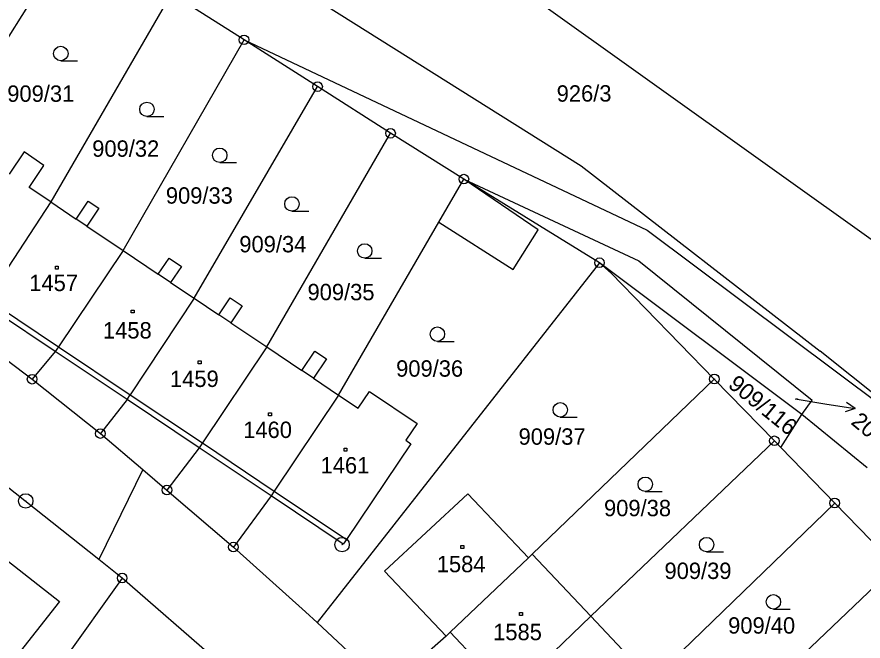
# Model space of a CAD drawing. Extents: x -795483 to -789093, y -1112258 to -1108741.
# Drawn here: x -791186.7 to -791098.9, y -1109421.3 to -1109356.5 of the extents above; entities that cross this region are included whole.
import ezdxf

# ---------------------------------------------------------------- set-up
doc = ezdxf.new("R2010")
doc.units = 0
for name, color, linetype in [('Komunikace', 7, 'Continuous'), ('Vrstva 1', 7, 'Continuous'), ('Vrstva 14', 7, 'Continuous'), ('Vrstva 15', 7, 'Continuous'), ('Vrstva 16', 7, 'Continuous'), ('Vrstva 2', 7, 'Continuous'), ('Vrstva 23', 7, 'Continuous'), ('Vrstva 25', 7, 'Continuous'), ('Vrstva 28', 7, 'Continuous')]:
    doc.layers.add(name, color=color, linetype=linetype)

msp = doc.modelspace()

# ---------------------------------------------------------------- linework, layer by layer
at = {"layer": 'Komunikace'}
msp.add_line((-791105.99, -1109396.17), (-791102.71, -1109396.7), dxfattribs=at)
at = {"layer": 'Vrstva 1'}
for p, q in [((-791088.05, -1109386.81), (-791152.14, -1109341.01)), ((-791177.2, -1109341.16), (-791128.18, -1109371.99)), ((-791180.78, -1109347.68), (-791202.06, -1109381.61)), ((-791170.71, -1109354.12), (-791183.21, -1109375.73)), ((-791163.17, -1109358.91), (-791170.71, -1109354.12)), ((-791175.72, -1109380.76), (-791163.17, -1109358.91)), ((-791155.54, -1109363.76), (-791163.17, -1109358.91)), ((-791163.17, -1109358.91), (-791121.35, -1109378.65)), ((-791168.34, -1109385.71), (-791155.54, -1109363.76)), ((-791147.97, -1109368.6), (-791155.54, -1109363.76)), ((-791160.81, -1109390.77), (-791147.97, -1109368.6)), ((-791140.36, -1109373.36), (-791147.97, -1109368.6)), ((-791185.98, -1109370.54), (-791187.53, -1109372.83)), ((-791183.93, -1109371.95), (-791185.98, -1109370.54)), ((-791185.46, -1109374.22), (-791183.93, -1109371.95)), ((-791128.18, -1109371.99), (-791103.4, -1109391.2)), ((-791142.96, -1109377.84), (-791140.36, -1109373.36)), ((-791126.29, -1109382.04), (-791140.36, -1109373.36)), ((-791140.36, -1109373.36), (-791122.2, -1109381.85)), ((-791183.21, -1109375.73), (-791185.46, -1109374.22)), ((-791183.21, -1109375.73), (-791189.81, -1109385.8)), ((-791183.21, -1109375.73), (-791180.58, -1109377.5)), ((-791180.58, -1109377.5), (-791179.33, -1109375.64)), ((-791179.33, -1109375.64), (-791178.22, -1109376.38)), ((-791178.22, -1109376.38), (-791179.47, -1109378.24)), ((-791153.37, -1109395.76), (-791142.96, -1109377.84)), ((-791179.47, -1109378.24), (-791175.72, -1109380.76)), ((-791121.35, -1109378.65), (-791086.9, -1109404.43)), ((-791175.72, -1109380.76), (-791182.42, -1109390.75)), ((-791175.72, -1109380.76), (-791172.06, -1109383.22)), ((-791172.06, -1109383.22), (-791170.95, -1109381.56)), ((-791170.95, -1109381.56), (-791169.67, -1109382.42)), ((-791126.29, -1109382.04), (-791155.58, -1109419.38)), ((-791125.07, -1109383.13), (-791126.29, -1109382.04)), ((-791105.3, -1109397.8), (-791126.29, -1109382.04)), ((-791122.2, -1109381.85), (-791104.21, -1109396.31)), ((-791169.67, -1109382.42), (-791170.78, -1109384.08)), ((-791114.38, -1109394.1), (-791125.07, -1109383.13)), ((-791170.78, -1109384.08), (-791168.34, -1109385.71)), ((-791168.34, -1109385.71), (-791174.97, -1109395.74)), ((-791168.34, -1109385.71), (-791165.77, -1109387.44)), ((-791165.77, -1109387.44), (-791164.59, -1109385.69)), ((-791164.59, -1109385.69), (-791163.37, -1109386.5)), ((-791163.37, -1109386.5), (-791164.55, -1109388.26)), ((-791164.55, -1109388.26), (-791160.81, -1109390.77)), ((-791192.4, -1109388.62), (-791185.15, -1109394.12)), ((-791182.42, -1109390.75), (-791182.76, -1109391.24)), ((-791160.81, -1109390.77), (-791167.49, -1109400.74)), ((-791160.81, -1109390.77), (-791157.16, -1109393.22)), ((-791182.76, -1109391.24), (-791185.15, -1109394.12)), ((-791157.16, -1109393.22), (-791155.81, -1109391.21)), ((-791155.81, -1109391.21), (-791154.61, -1109392.02)), ((-791086.9, -1109404.43), (-791103.4, -1109391.2)), ((-791154.61, -1109392.02), (-791155.96, -1109394.03)), ((-791185.15, -1109394.12), (-791178.07, -1109399.76)), ((-791155.96, -1109394.03), (-791153.37, -1109395.76)), ((-791114.38, -1109394.1), (-791133.27, -1109412.29)), ((-791108.14, -1109400.51), (-791114.38, -1109394.1)), ((-791151.32, -1109397.14), (-791150.15, -1109395.4)), ((-791150.15, -1109395.4), (-791145.22, -1109398.71)), ((-791175.3, -1109396.23), (-791178.07, -1109399.76)), ((-791175.3, -1109396.23), (-791174.97, -1109395.74)), ((-791153.37, -1109395.76), (-791160.03, -1109405.73)), ((-791153.37, -1109395.76), (-791151.32, -1109397.14)), ((-791105.3, -1109397.8), (-791104.21, -1109396.31)), ((-791107.48, -1109401.2), (-791105.3, -1109397.8)), ((-791098.52, -1109403.33), (-791105.3, -1109397.8)), ((-791145.22, -1109398.71), (-791146.39, -1109400.45)), ((-791178.07, -1109399.76), (-791173.67, -1109403.5)), ((-791167.49, -1109400.74), (-791167.83, -1109401.24)), ((-791146.39, -1109400.45), (-791145.85, -1109400.81)), ((-791108.14, -1109400.51), (-791127.2, -1109418.71)), ((-791108.14, -1109400.51), (-791107.48, -1109401.2)), ((-791167.83, -1109401.24), (-791171.17, -1109405.62)), ((-791145.85, -1109400.81), (-791152.55, -1109410.74)), ((-791107.48, -1109401.2), (-791101.89, -1109406.97)), ((-791178.23, -1109412.84), (-791190.14, -1109403.42)), ((-791173.67, -1109403.5), (-791178.23, -1109412.84)), ((-791173.67, -1109403.5), (-791171.17, -1109405.62)), ((-791171.17, -1109405.62), (-791164.27, -1109411.54)), ((-791160.03, -1109405.73), (-791160.36, -1109406.23)), ((-791148.58, -1109414.04), (-791139.94, -1109406.02)), ((-791139.94, -1109406.02), (-791133.66, -1109412.66)), ((-791160.36, -1109406.23), (-791164.27, -1109411.54)), ((-791152.88, -1109411.24), (-791160.36, -1109406.23)), ((-791101.89, -1109406.97), (-791120.9, -1109425.37)), ((-791101.89, -1109406.97), (-791095.56, -1109413.5)), ((-791190.5, -1109410.77), (-791182.33, -1109417.17)), ((-791152.55, -1109410.74), (-791152.88, -1109411.24)), ((-791164.27, -1109411.54), (-791156.79, -1109418.25)), ((-791175.81, -1109414.75), (-791178.23, -1109412.84)), ((-791133.66, -1109412.66), (-791141.78, -1109420.35)), ((-791133.27, -1109412.29), (-791133.66, -1109412.66)), ((-791133.27, -1109412.29), (-791127.2, -1109418.71)), ((-791095.56, -1109413.5), (-791115.13, -1109432.2)), ((-791175.81, -1109414.75), (-791194.97, -1109441.59)), ((-791164.14, -1109424.89), (-791175.81, -1109414.75)), ((-791142.21, -1109420.77), (-791148.58, -1109414.04)), ((-791182.33, -1109417.17), (-791189.06, -1109425.75)), ((-791156.79, -1109418.25), (-791155.58, -1109419.38)), ((-791127.2, -1109418.71), (-791135.63, -1109426.85)), ((-791127.2, -1109418.71), (-791120.9, -1109425.37)), ((-791155.58, -1109419.38), (-791148.3, -1109426.13)), ((-791142.21, -1109420.77), (-791148.3, -1109426.13)), ((-791141.78, -1109420.35), (-791142.21, -1109420.77))]:
    msp.add_line(p, q, dxfattribs=at)
at = {"layer": 'Vrstva 16'}
for p, q in [((-791102.71, -1109396.7), (-791099.747, -1109397.174)), ((-791099.747, -1109397.174), (-791100.814, -1109397.51)), ((-791099.747, -1109397.174), (-791100.656, -1109396.522))]:
    msp.add_line(p, q, dxfattribs=at)
at = {"layer": 'Vrstva 2'}
for p, q in [((-791132.65, -1109378.64), (-791140.36, -1109373.36)), ((-791179.47, -1109378.24), (-791180.58, -1109377.5)), ((-791142.96, -1109377.84), (-791135.24, -1109382.73)), ((-791135.24, -1109382.73), (-791132.65, -1109378.64)), ((-791170.78, -1109384.08), (-791172.06, -1109383.22)), ((-791189.81, -1109385.8), (-791182.42, -1109390.75)), ((-791182.76, -1109391.24), (-791190.15, -1109386.3)), ((-791164.55, -1109388.26), (-791165.77, -1109387.44)), ((-791182.42, -1109390.75), (-791174.97, -1109395.74)), ((-791175.3, -1109396.23), (-791182.76, -1109391.24)), ((-791155.96, -1109394.03), (-791157.16, -1109393.22)), ((-791167.83, -1109401.24), (-791175.3, -1109396.23)), ((-791174.97, -1109395.74), (-791167.49, -1109400.74)), ((-791167.49, -1109400.74), (-791160.03, -1109405.73)), ((-791160.36, -1109406.23), (-791167.83, -1109401.24)), ((-791160.03, -1109405.73), (-791152.55, -1109410.74)), ((-791135.63, -1109426.85), (-791141.78, -1109420.35))]:
    msp.add_line(p, q, dxfattribs=at)
at = {"layer": 'Vrstva 23'}
for p, q in [((-791182.18, -1109361.08), (-791180.43, -1109361.08)), ((-791173.24, -1109366.87), (-791171.49, -1109366.87)), ((-791165.69, -1109371.64), (-791163.94, -1109371.64)), ((-791158.2, -1109376.69), (-791156.45, -1109376.69)), ((-791150.65, -1109381.56), (-791148.9, -1109381.56)), ((-791143.11, -1109390.2), (-791141.36, -1109390.2)), ((-791130.36, -1109398.05), (-791128.61, -1109398.05)), ((-791121.54, -1109405.77), (-791119.79, -1109405.77)), ((-791115.18, -1109412.03), (-791113.43, -1109412.03)), ((-791108.25, -1109417.97), (-791106.5, -1109417.97))]:
    msp.add_line(p, q, dxfattribs=at)
for centre in [(-791182.18, -1109360.33), (-791173.24, -1109366.12), (-791165.69, -1109370.89), (-791158.2, -1109375.94), (-791150.65, -1109380.81), (-791143.11, -1109389.45), (-791130.36, -1109397.3), (-791121.54, -1109405.02), (-791115.18, -1109411.28), (-791108.25, -1109417.22)]:
    msp.add_circle(centre, 0.75, dxfattribs=at)
at = {"layer": 'Vrstva 25'}
for p, q in [((-791182.74, -1109382.4), (-791182.44, -1109382.4)), ((-791182.74, -1109382.7), (-791182.74, -1109382.4)), ((-791182.44, -1109382.7), (-791182.74, -1109382.7)), ((-791182.44, -1109382.4), (-791182.44, -1109382.7)), ((-791174.87, -1109386.95), (-791174.57, -1109386.95)), ((-791174.87, -1109387.25), (-791174.87, -1109386.95)), ((-791174.57, -1109387.25), (-791174.87, -1109387.25)), ((-791174.57, -1109386.95), (-791174.57, -1109387.25)), ((-791167.92, -1109392.21), (-791167.62, -1109392.21)), ((-791167.92, -1109392.51), (-791167.92, -1109392.21)), ((-791167.62, -1109392.51), (-791167.92, -1109392.51)), ((-791167.62, -1109392.21), (-791167.62, -1109392.51)), ((-791160.62, -1109397.61), (-791160.32, -1109397.61)), ((-791160.62, -1109397.91), (-791160.62, -1109397.61)), ((-791160.32, -1109397.91), (-791160.62, -1109397.91)), ((-791160.32, -1109397.61), (-791160.32, -1109397.91)), ((-791152.79, -1109401.28), (-791152.49, -1109401.28)), ((-791152.79, -1109401.58), (-791152.79, -1109401.28)), ((-791152.49, -1109401.58), (-791152.79, -1109401.58)), ((-791152.49, -1109401.28), (-791152.49, -1109401.58)), ((-791140.68, -1109411.38), (-791140.38, -1109411.38)), ((-791140.68, -1109411.68), (-791140.68, -1109411.38)), ((-791140.38, -1109411.68), (-791140.68, -1109411.68)), ((-791140.38, -1109411.38), (-791140.38, -1109411.68)), ((-791134.59, -1109418.33), (-791134.29, -1109418.33)), ((-791134.59, -1109418.63), (-791134.59, -1109418.33)), ((-791134.29, -1109418.33), (-791134.29, -1109418.63)), ((-791134.29, -1109418.63), (-791134.59, -1109418.63))]:
    msp.add_line(p, q, dxfattribs=at)
at = {"layer": 'Vrstva 28'}
for centre, radius in [((-791163.17, -1109358.91), 0.5), ((-791163.17, -1109358.91), 0.01), ((-791155.54, -1109363.76), 0.5), ((-791155.54, -1109363.76), 0.01), ((-791147.97, -1109368.6), 0.5), ((-791147.97, -1109368.6), 0.01), ((-791140.36, -1109373.36), 0.5), ((-791140.36, -1109373.36), 0.01), ((-791126.29, -1109382.04), 0.5), ((-791126.29, -1109382.04), 0.01), ((-791185.15, -1109394.12), 0.5), ((-791114.38, -1109394.1), 0.5), ((-791185.15, -1109394.12), 0.01), ((-791114.38, -1109394.1), 0.01), ((-791178.07, -1109399.76), 0.5), ((-791178.07, -1109399.76), 0.01), ((-791108.14, -1109400.51), 0.5), ((-791108.14, -1109400.51), 0.01), ((-791171.17, -1109405.62), 0.5), ((-791185.82, -1109406.75), 0.75), ((-791171.17, -1109405.62), 0.01), ((-791185.82, -1109406.75), 0.01), ((-791101.89, -1109406.97), 0.5), ((-791101.89, -1109406.97), 0.01), ((-791164.27, -1109411.54), 0.5), ((-791153, -1109411.28), 0.75), ((-791153, -1109411.28), 0.01), ((-791164.27, -1109411.54), 0.01), ((-791175.81, -1109414.75), 0.5), ((-791175.81, -1109414.75), 0.01)]:
    msp.add_circle(centre, radius, dxfattribs=at)

# ---------------------------------------------------------------- texts
at = {"layer": 'Vrstva 14'}
for s, height, p in [('909/31', 1.7, (-791187.732, -1109365.34)), ('909/32', 1.7, (-791178.919, -1109371.04)), ('909/33', 1.7, (-791171.279, -1109375.91)), ('909/34', 1.7, (-791163.655, -1109380.96)), ('909/35', 1.7, (-791156.585, -1109385.93)), ('909/36', 1.7, (-791147.389, -1109393.86)), ('2030/2', 0.1, (-791105.99, -1109396.17)), ('909/37', 1.7, (-791134.686, -1109400.92)), ('909/38', 1.7, (-791125.819, -1109408.34)), ('909/39', 1.7, (-791119.549, -1109414.85)), ('909/40', 1.7, (-791112.944, -1109420.52))]:
    msp.add_text(s, height=height, dxfattribs=at).set_placement(p)
for s, rotation, p in [('926/3', 0.18324, (-791130.73, -1109365.33)), ('909/116', 320.91894, (-791113.05, -1109394.87))]:
    msp.add_text(s, height=1.7, rotation=rotation, dxfattribs=at).set_placement(p)
at = {"layer": 'Vrstva 15'}
for s, p in [('1457', (-791185.449, -1109384.98)), ('1458', (-791177.802, -1109389.9)), ('1459', (-791170.852, -1109394.93)), ('1460', (-791163.255, -1109400.22)), ('1461', (-791155.229, -1109403.9)), ('1584', (-791143.172, -1109414.15)), ('1585', (-791137.322, -1109421.2))]:
    msp.add_text(s, height=1.7, dxfattribs=at).set_placement(p)
at = {"layer": 'Vrstva 16'}
msp.add_text('2030/2', height=1.7, rotation=320.26491, dxfattribs=at).set_placement((-791100.296, -1109398.707))

doc.saveas('drawing.dxf')
